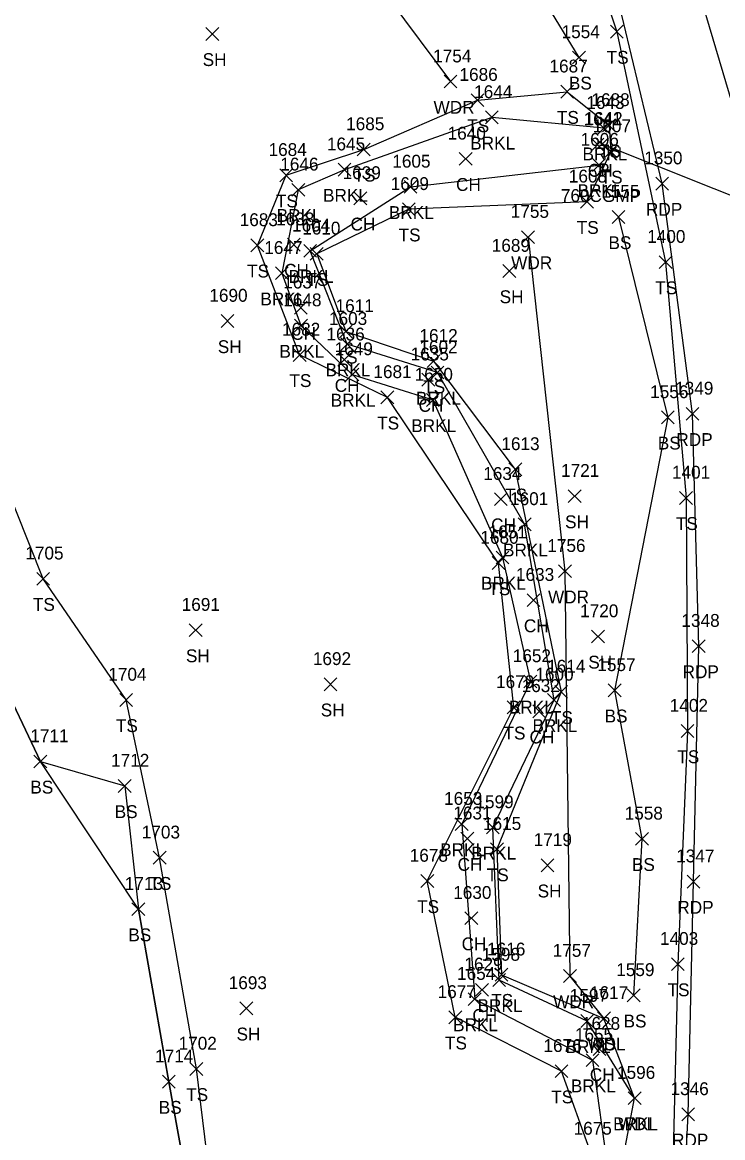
# Model space of a CAD drawing. Extents: x 1482574 to 1485769, y 580696 to 595649.
# Drawn here: x 1485080.1 to 1485189.2, y 582151.9 to 582325.6 of the extents above; entities that cross this region are included whole.
import ezdxf

# ---------------------------------------------------------------- set-up
doc = ezdxf.new("R2010")
doc.units = 0
for name, color, linetype in [('D_A', 7, 'Continuous'), ('D_C', 7, 'Continuous'), ('D_I', 7, 'Continuous'), ('D_TIC', 7, 'Continuous'), ('DCP', 7, 'Continuous'), ('L_A', 7, 'Continuous'), ('L_I', 7, 'Continuous'), ('L_TIC', 7, 'Continuous'), ('LAWA', 7, 'Continuous'), ('LAWE', 7, 'Continuous'), ('LELB', 7, 'Continuous'), ('LSOGP', 7, 'Continuous'), ('P_A', 7, 'Continuous'), ('P_I', 7, 'Continuous'), ('P_TIC', 7, 'Continuous'), ('PET', 7, 'Continuous'), ('PRC', 7, 'Continuous')]:
    doc.layers.add(name, color=color, linetype=linetype)

msp = doc.modelspace()

# ---------------------------------------------------------------- linework, layer by layer
at = {"layer": 'D_TIC'}
for points in [[(1485169.38, 582305.6), (1485171.38, 582307.59)], [(1485171.38, 582305.6), (1485169.38, 582307.59)]]:
    msp.add_lwpolyline(points, dxfattribs=at)
at = {"layer": 'DCP'}
msp.add_lwpolyline([(1485222.71, 582285.72), (1485170.38, 582306.59)], dxfattribs=at)
at = {"layer": 'L_TIC'}
for points in [[(1485108.72, 582322.76), (1485110.72, 582324.76)], [(1485110.72, 582322.76), (1485108.72, 582324.76)], [(1485171.69, 582323.11), (1485173.69, 582325.11)], [(1485173.69, 582323.11), (1485171.69, 582325.11)], [(1485165.78, 582319.11), (1485167.78, 582321.1)], [(1485167.78, 582319.11), (1485165.78, 582321.1)], [(1485145.78, 582315.34), (1485147.78, 582317.33)], [(1485147.78, 582315.34), (1485145.78, 582317.33)], [(1485163.94, 582313.76), (1485165.94, 582315.76)], [(1485165.94, 582313.76), (1485163.94, 582315.76)], [(1485149.99, 582312.45), (1485151.99, 582314.45)], [(1485151.99, 582312.45), (1485149.99, 582314.45)], [(1485152.21, 582309.76), (1485154.21, 582311.76)], [(1485154.21, 582309.76), (1485152.21, 582311.76)], [(1485170.47, 582308.52), (1485172.47, 582310.52)], [(1485172.47, 582308.52), (1485170.47, 582310.52)], [(1485169.68, 582308.09), (1485171.68, 582310.08)], [(1485171.68, 582308.09), (1485169.68, 582310.08)], [(1485168.68, 582305.52), (1485170.68, 582307.52)], [(1485170.68, 582305.52), (1485168.68, 582307.52)], [(1485132.28, 582304.77), (1485134.28, 582306.77)], [(1485134.28, 582304.77), (1485132.28, 582306.77)], [(1485148.16, 582303.31), (1485150.16, 582305.31)], [(1485150.16, 582303.31), (1485148.16, 582305.31)], [(1485170.75, 582304.45), (1485172.75, 582306.45)], [(1485172.75, 582304.45), (1485170.75, 582306.45)], [(1485129.29, 582301.63), (1485131.29, 582303.62)], [(1485131.29, 582301.63), (1485129.29, 582303.62)], [(1485168.91, 582302.34), (1485170.91, 582304.34)], [(1485170.91, 582302.34), (1485168.91, 582304.34)], [(1485120.2, 582300.75), (1485122.2, 582302.75)], [(1485122.2, 582300.75), (1485120.2, 582302.75)], [(1485122.09, 582298.49), (1485124.09, 582300.49)], [(1485124.09, 582298.49), (1485122.09, 582300.49)], [(1485139.55, 582298.94), (1485141.55, 582300.94)], [(1485141.55, 582298.94), (1485139.55, 582300.94)], [(1485131.74, 582297.15), (1485133.74, 582299.15)], [(1485133.74, 582297.15), (1485131.74, 582299.15)], [(1485167.03, 582296.62), (1485169.03, 582298.62)], [(1485169.03, 582296.62), (1485167.03, 582298.62)], [(1485139.3, 582295.45), (1485141.3, 582297.45)], [(1485141.3, 582295.45), (1485139.3, 582297.45)], [(1485171.94, 582294.24), (1485173.94, 582296.24)], [(1485173.94, 582294.24), (1485171.94, 582296.24)], [(1485157.86, 582291.12), (1485159.86, 582293.12)], [(1485159.86, 582291.12), (1485157.86, 582293.12)], [(1485115.72, 582289.83), (1485117.72, 582291.83)], [(1485117.72, 582289.83), (1485115.72, 582291.83)], [(1485121.39, 582289.95), (1485123.39, 582291.95)], [(1485123.39, 582289.95), (1485121.39, 582291.95)], [(1485123.94, 582288.99), (1485125.94, 582290.99)], [(1485125.94, 582288.99), (1485123.94, 582290.99)], [(1485124.96, 582288.52), (1485126.96, 582290.52)], [(1485126.96, 582288.52), (1485124.96, 582290.52)], [(1485179.27, 582287.22), (1485181.27, 582289.22)], [(1485181.27, 582287.22), (1485179.27, 582289.22)], [(1485119.54, 582285.49), (1485121.54, 582287.49)], [(1485121.54, 582285.49), (1485119.54, 582287.49)], [(1485154.95, 582285.83), (1485156.95, 582287.83)], [(1485156.95, 582285.83), (1485154.95, 582287.83)], [(1485122.49, 582280.12), (1485124.49, 582282.12)], [(1485124.49, 582280.12), (1485122.49, 582282.12)], [(1485111.07, 582278.05), (1485113.07, 582280.04)], [(1485113.07, 582278.05), (1485111.07, 582280.04)], [(1485122.5, 582277.34), (1485124.5, 582279.34)], [(1485124.5, 582277.34), (1485122.5, 582279.34)], [(1485129.5, 582276.43), (1485131.5, 582278.42)], [(1485131.5, 582276.43), (1485129.5, 582278.42)], [(1485129.69, 582274.44), (1485131.69, 582276.44)], [(1485131.69, 582274.44), (1485129.69, 582276.44)], [(1485122.3, 582272.77), (1485124.3, 582274.77)], [(1485124.3, 582272.77), (1485122.3, 582274.77)], [(1485129.27, 582272.02), (1485131.27, 582274.02)], [(1485131.27, 582272.02), (1485129.27, 582274.02)], [(1485143.14, 582271.8), (1485145.14, 582273.8)], [(1485145.14, 582271.8), (1485143.14, 582273.8)], [(1485130.5, 582269.72), (1485132.5, 582271.72)], [(1485132.5, 582269.72), (1485130.5, 582271.72)], [(1485142.33, 582268.91), (1485144.33, 582270.91)], [(1485144.33, 582268.91), (1485142.33, 582270.91)], [(1485143.76, 582270.03), (1485145.76, 582272.03)], [(1485145.76, 582270.03), (1485143.76, 582272.03)], [(1485135.96, 582266.16), (1485137.96, 582268.16)], [(1485137.96, 582266.16), (1485135.96, 582268.16)], [(1485143.03, 582265.75), (1485145.03, 582267.75)], [(1485145.03, 582265.75), (1485143.03, 582267.75)], [(1485179.62, 582263.04), (1485181.62, 582265.04)], [(1485181.62, 582263.04), (1485179.62, 582265.04)], [(1485155.88, 582254.95), (1485157.88, 582256.94)], [(1485157.88, 582254.95), (1485155.88, 582256.94)], [(1485153.62, 582250.3), (1485155.62, 582252.3)], [(1485155.62, 582250.3), (1485153.62, 582252.3)], [(1485165.13, 582250.78), (1485167.13, 582252.77)], [(1485167.13, 582250.78), (1485165.13, 582252.77)], [(1485182.46, 582250.5), (1485184.46, 582252.5)], [(1485184.46, 582250.5), (1485182.46, 582252.5)], [(1485157.32, 582246.39), (1485159.32, 582248.38)], [(1485159.32, 582246.39), (1485157.32, 582248.38)], [(1485153.88, 582241.22), (1485155.88, 582243.22)], [(1485155.88, 582241.22), (1485153.88, 582243.22)], [(1485153.27, 582240.37), (1485155.27, 582242.36)], [(1485155.27, 582240.37), (1485153.27, 582242.36)], [(1485163.61, 582239.08), (1485165.61, 582241.08)], [(1485165.61, 582239.08), (1485163.61, 582241.08)], [(1485082.37, 582237.91), (1485084.37, 582239.91)], [(1485084.37, 582237.91), (1485082.37, 582239.91)], [(1485158.72, 582234.58), (1485160.72, 582236.58)], [(1485160.72, 582234.58), (1485158.72, 582236.58)], [(1485106.11, 582229.91), (1485108.11, 582231.91)], [(1485108.11, 582229.91), (1485106.11, 582231.91)], [(1485168.75, 582228.92), (1485170.75, 582230.92)], [(1485170.75, 582228.92), (1485168.75, 582230.92)], [(1485158.22, 582221.92), (1485160.22, 582223.92)], [(1485160.22, 582221.92), (1485158.22, 582223.92)], [(1485127.1, 582221.47), (1485129.1, 582223.47)], [(1485129.1, 582221.47), (1485127.1, 582223.47)], [(1485163.01, 582220.29), (1485165.01, 582222.29)], [(1485165.01, 582220.29), (1485163.01, 582222.29)], [(1485171.34, 582220.53), (1485173.34, 582222.53)], [(1485173.34, 582220.53), (1485171.34, 582222.53)], [(1485095.29, 582219.03), (1485097.29, 582221.03)], [(1485097.29, 582219.03), (1485095.29, 582221.03)], [(1485161.9, 582219.04), (1485163.9, 582221.04)], [(1485163.9, 582219.04), (1485161.9, 582221.04)], [(1485155.63, 582217.88), (1485157.63, 582219.88)], [(1485157.63, 582217.88), (1485155.63, 582219.88)], [(1485159.6, 582217.26), (1485161.6, 582219.25)], [(1485161.6, 582217.26), (1485159.6, 582219.25)], [(1485182.69, 582214.19), (1485184.69, 582216.19)], [(1485184.69, 582214.19), (1485182.69, 582216.19)], [(1485081.93, 582209.46), (1485083.93, 582211.46)], [(1485083.93, 582209.46), (1485081.93, 582211.46)], [(1485095.07, 582205.64), (1485097.07, 582207.64)], [(1485097.07, 582205.64), (1485095.07, 582207.64)], [(1485147.53, 582199.7), (1485149.53, 582201.7)], [(1485149.53, 582199.7), (1485147.53, 582201.7)], [(1485152.38, 582199.18), (1485154.38, 582201.18)], [(1485154.38, 582199.18), (1485152.38, 582201.18)], [(1485148.4, 582197.43), (1485150.4, 582199.43)], [(1485150.4, 582197.43), (1485148.4, 582199.43)], [(1485175.59, 582197.4), (1485177.59, 582199.4)], [(1485177.59, 582197.4), (1485175.59, 582199.4)], [(1485153.02, 582195.79), (1485155.02, 582197.79)], [(1485155.02, 582195.79), (1485153.02, 582197.79)], [(1485100.5, 582194.46), (1485102.5, 582196.46)], [(1485102.5, 582194.46), (1485100.5, 582196.46)], [(1485160.88, 582193.28), (1485162.88, 582195.28)], [(1485162.88, 582193.28), (1485160.88, 582195.28)], [(1485142.18, 582190.84), (1485144.18, 582192.84)], [(1485144.18, 582190.84), (1485142.18, 582192.84)], [(1485097.2, 582186.45), (1485099.2, 582188.45)], [(1485099.2, 582186.45), (1485097.2, 582188.45)], [(1485149.03, 582185.05), (1485151.03, 582187.05)], [(1485151.03, 582185.05), (1485149.03, 582187.05)], [(1485181.17, 582177.89), (1485183.17, 582179.89)], [(1485183.17, 582177.89), (1485181.17, 582179.89)], [(1485153.36, 582175.42), (1485155.36, 582177.42)], [(1485155.36, 582175.42), (1485153.36, 582177.42)], [(1485153.72, 582176.24), (1485155.72, 582178.24)], [(1485155.72, 582176.24), (1485153.72, 582178.24)], [(1485164.39, 582176.03), (1485166.39, 582178.03)], [(1485166.39, 582176.03), (1485164.39, 582178.03)], [(1485150.7, 582173.9), (1485152.7, 582175.9)], [(1485152.7, 582173.9), (1485150.7, 582175.9)], [(1485174.29, 582173.03), (1485176.29, 582175.03)], [(1485176.29, 582173.03), (1485174.29, 582175.03)], [(1485149.55, 582172.44), (1485151.55, 582174.44)], [(1485151.55, 582172.44), (1485149.55, 582174.44)], [(1485114, 582171), (1485116, 582173)], [(1485116, 582171), (1485114, 582173)], [(1485146.53, 582169.61), (1485148.53, 582171.61)], [(1485148.53, 582169.61), (1485146.53, 582171.61)], [(1485167.06, 582169.03), (1485169.06, 582171.03)], [(1485169.06, 582169.03), (1485167.06, 582171.03)], [(1485169.68, 582169.45), (1485171.68, 582171.45)], [(1485171.68, 582169.45), (1485169.68, 582171.45)], [(1485169.68, 582169.45), (1485171.68, 582171.45)], [(1485171.68, 582169.45), (1485169.68, 582171.45)], [(1485168.99, 582164.67), (1485170.99, 582166.67)], [(1485170.99, 582164.67), (1485168.99, 582166.67)], [(1485167.89, 582162.93), (1485169.89, 582164.93)], [(1485169.89, 582162.93), (1485167.89, 582164.93)], [(1485106.23, 582161.57), (1485108.23, 582163.57)], [(1485108.23, 582161.57), (1485106.23, 582163.57)], [(1485163.06, 582161.22), (1485165.06, 582163.21)], [(1485165.06, 582161.22), (1485163.06, 582163.21)], [(1485101.93, 582159.58), (1485103.93, 582161.58)], [(1485103.93, 582159.58), (1485101.93, 582161.58)], [(1485174.45, 582157.02), (1485176.45, 582159.02)], [(1485176.45, 582157.02), (1485174.45, 582159.02)], [(1485174.45, 582157.02), (1485176.45, 582159.02)], [(1485176.45, 582157.02), (1485174.45, 582159.02)]]:
    msp.add_lwpolyline(points, dxfattribs=at)
at = {"layer": 'LAWA'}
for points in [[(1485075.38, 582443.68), (1485111.95, 582383.03), (1485127.58, 582342.17), (1485146.78, 582316.33)], [(1485158.86, 582292.12), (1485164.61, 582240.08), (1485165.39, 582177.03)], [(1485165.39, 582177.03), (1485170.68, 582170.45)], [(1485175.45, 582158.02), (1485170.68, 582170.45)]]:
    msp.add_lwpolyline(points, dxfattribs=at)
at = {"layer": 'LAWE'}
for points in [[(1485170.69, 582309.08), (1485153.21, 582310.76), (1485130.29, 582302.62), (1485123.09, 582299.49), (1485120.54, 582286.49), (1485123.5, 582278.34), (1485131.5, 582270.72), (1485144.03, 582266.75), (1485154.88, 582242.22), (1485159.22, 582222.92), (1485148.53, 582200.7), (1485150.55, 582173.44), (1485168.89, 582163.93), (1485171.34, 582146.51), (1485158.85, 582144.75), (1485158.93, 582132.59), (1485157.28, 582123.91), (1485156.3, 582108.98), (1485157.16, 582087.96), (1485151.18, 582079.11), (1485145.38, 582087.37), (1485129.84, 582074.78), (1485111.65, 582056.66), (1485093.6, 582042.4)], [(1485102.04, 582042.8), (1485124.29, 582055.53), (1485141.14, 582074.54), (1485150.04, 582068.84), (1485157.22, 582075.32), (1485162.3, 582094.53), (1485160.37, 582119.33), (1485162.97, 582133.65), (1485170.96, 582134.42), (1485175.45, 582158.02), (1485168.06, 582170.03), (1485154.36, 582176.42), (1485153.38, 582200.18), (1485162.9, 582220.04), (1485158.32, 582247.39), (1485144.76, 582271.03), (1485130.69, 582275.44), (1485124.94, 582289.99), (1485140.55, 582299.94), (1485169.91, 582303.34)]]:
    msp.add_lwpolyline(points, dxfattribs=at)
at = {"layer": 'LELB'}
for points in [[(1485086.26, 582448.72), (1485109.16, 582421.47), (1485134.85, 582391.85), (1485154.93, 582361.1), (1485163.91, 582350.39), (1485172.69, 582324.11), (1485180.27, 582288.22), (1485183.46, 582251.5), (1485183.69, 582215.19), (1485182.17, 582178.89), (1485181.27, 582143.33), (1485177.98, 582105.01), (1485176.74, 582068.15), (1485175.79, 582032.96), (1485174.69, 581995.51), (1485171.97, 581958.58), (1485171.35, 581920.7), (1485169.2, 581883.5), (1485167.12, 581847.49)], [(1485080.28, 582443.04), (1485104.33, 582413.06), (1485131.25, 582382.68), (1485147.25, 582352.12), (1485166.78, 582320.1)], [(1485100.27, 582055.63), (1485110.08, 582058.51), (1485124.08, 582071.56), (1485137.95, 582089.59), (1485148.8, 582097.78), (1485154.14, 582110.31), (1485157.26, 582132.17), (1485155.49, 582145.89), (1485168.69, 582149.33), (1485164.06, 582162.21), (1485147.52, 582170.61), (1485143.18, 582191.84), (1485156.63, 582218.88), (1485154.27, 582241.36), (1485136.96, 582267.16), (1485123.3, 582273.77), (1485116.72, 582290.83), (1485121.2, 582301.75), (1485133.28, 582305.77), (1485150.99, 582313.45), (1485164.94, 582314.76), (1485171.47, 582309.52)], [(1485171.47, 582309.52), (1485171.75, 582305.45)], [(1485171.75, 582305.45), (1485168.03, 582297.62), (1485140.3, 582296.45), (1485125.96, 582289.52), (1485130.5, 582277.43), (1485144.14, 582272.8), (1485156.88, 582255.94), (1485164.01, 582221.29), (1485154.02, 582196.79), (1485154.72, 582177.24), (1485170.68, 582170.45)], [(1485052.99, 582297.4), (1485069.22, 582256.29), (1485076.34, 582224.35), (1485082.94, 582210.46), (1485096.07, 582206.64), (1485098.2, 582187.45), (1485102.93, 582160.58), (1485107.96, 582132.69), (1485108.85, 582102.09), (1485096.78, 582056.69)], [(1485103.5, 582060.8), (1485108.92, 582082.88), (1485113.47, 582095.56), (1485110.72, 582113.13), (1485110.89, 582132.92), (1485107.23, 582162.57), (1485101.5, 582195.46), (1485096.29, 582220.03), (1485083.37, 582238.91), (1485070.58, 582271), (1485058.44, 582296.33)], [(1485172.94, 582295.24), (1485180.62, 582264.04), (1485172.34, 582221.53), (1485176.59, 582198.4), (1485175.29, 582174.03)]]:
    msp.add_lwpolyline(points, dxfattribs=at)
at = {"layer": 'LSOGP'}
msp.add_lwpolyline([(1485090.97, 582008.56), (1485092.08, 582036.96), (1485093.6, 582042.4), (1485096.78, 582056.69), (1485108.85, 582102.09), (1485107.96, 582132.69), (1485102.93, 582160.58), (1485098.2, 582187.45), (1485082.94, 582210.46), (1485076.34, 582224.35), (1485037.7, 582236.19), (1485023.81, 582236.06), (1485020.35, 582235.16), (1485002.93, 582233.34), (1484983.83, 582227.77), (1484965.74, 582221.62), (1484942.93, 582221.55), (1484915.16, 582216.76), (1484893.16, 582225.95)], dxfattribs=at)
at = {"layer": 'P_TIC'}
for points in [[(1485178.73, 582299.45), (1485180.73, 582301.45)], [(1485180.73, 582299.45), (1485178.73, 582301.45)], [(1485183.46, 582263.59), (1485185.46, 582265.59)], [(1485185.46, 582263.59), (1485183.46, 582265.59)], [(1485184.43, 582227.42), (1485186.43, 582229.42)], [(1485186.43, 582227.42), (1485184.43, 582229.42)], [(1485183.61, 582190.74), (1485185.61, 582192.74)], [(1485185.61, 582190.74), (1485183.61, 582192.74)], [(1485182.79, 582154.49), (1485184.79, 582156.49)], [(1485184.79, 582154.49), (1485182.79, 582156.49)]]:
    msp.add_lwpolyline(points, dxfattribs=at)
at = {"layer": 'PET'}
msp.add_lwpolyline([(1485169.12, 581831.45), (1485170.32, 581867.28), (1485172.03, 581902.79), (1485173.6, 581938.27), (1485175.25, 581974.03), (1485176.93, 582010.15), (1485178.6, 582047.05), (1485180.06, 582082.71), (1485181.99, 582119.26), (1485183.79, 582155.49), (1485184.61, 582191.74), (1485185.43, 582228.42), (1485184.46, 582264.59), (1485179.73, 582300.45), (1485171.37, 582335.39), (1485157.78, 582369.57), (1485140.1, 582401.86), (1485120.36, 582429.63), (1485099.05, 582457.32)], dxfattribs=at)
at = {"layer": 'PRC'}
msp.add_lwpolyline([(1485108.02, 582465.15), (1485108.02, 582465.14), (1485149.79, 582407.48), (1485166.92, 582377.32), (1485181.4, 582344.02), (1485191.72, 582309.19), (1485197.06, 582272.58), (1485198.41, 582235.33), (1485197.35, 582197.87), (1485195.61, 582161.03), (1485193.73, 582124.53), (1485191.95, 582087.64), (1485190.19, 582050.65), (1485188.41, 582012.94), (1485186.85, 581975.84), (1485185.26, 581938.82), (1485183.58, 581901.19), (1485182.04, 581863.11), (1485180.48, 581826.27)], dxfattribs=at)

# ---------------------------------------------------------------- texts
at = {"layer": 'D_A'}
msp.add_text('P', height=2, dxfattribs=at).set_placement((1485169.75, 582301.59))
at = {"layer": 'D_C'}
msp.add_text('760CGMP', height=2, dxfattribs=at).set_placement((1485163.97, 582297.59))
at = {"layer": 'D_I'}
msp.add_text('1642', height=2, dxfattribs=at).set_placement((1485167.64, 582309.59))
at = {"layer": 'L_A'}
for s, p in [('TS', (1485171.1, 582319.11)), ('SH', (1485108.21, 582318.76)), ('BS', (1485165.22, 582315.1)), ('WDR', (1485144.15, 582311.33)), ('TS', (1485149.4, 582308.45)), ('TS', (1485163.35, 582309.76)), ('BRKL', (1485149.86, 582305.76)), ('BRKL', (1485167.33, 582304.08)), ('TS', (1485169.88, 582304.52)), ('CH', (1485168.17, 582301.52)), ('TS', (1485131.69, 582300.77)), ('TS', (1485170.16, 582300.45)), ('CH', (1485147.65, 582299.31)), ('BRKL', (1485166.56, 582298.34)), ('TS', (1485119.61, 582296.75)), ('BRKL', (1485126.94, 582297.62)), ('BRKL', (1485137.2, 582294.94)), ('BRKL', (1485119.73, 582294.49)), ('CH', (1485131.23, 582293.15)), ('TS', (1485138.71, 582291.45)), ('TS', (1485166.44, 582292.62)), ('BS', (1485171.38, 582290.24)), ('CH', (1485120.88, 582285.95)), ('WDR', (1485156.23, 582287.12)), ('TS', (1485115.12, 582285.83)), ('BRKL', (1485121.58, 582284.99)), ('TS', (1485124.37, 582284.52)), ('TS', (1485178.68, 582283.22)), ('BRKL', (1485117.19, 582281.49)), ('SH', (1485154.44, 582281.83)), ('CH', (1485121.98, 582276.12)), ('SH', (1485110.56, 582274.05)), ('BRKL', (1485120.15, 582273.34)), ('TS', (1485128.91, 582272.43)), ('BRKL', (1485127.33, 582270.44)), ('TS', (1485121.71, 582268.77)), ('CH', (1485128.76, 582268.02)), ('TS', (1485142.55, 582267.8)), ('BRKL', (1485128.14, 582265.72)), ('BRKL', (1485141.4, 582266.03)), ('CH', (1485141.82, 582264.91)), ('TS', (1485135.37, 582262.16)), ('BRKL', (1485140.68, 582261.75)), ('BS', (1485179.06, 582259.04)), ('TS', (1485155.29, 582250.94)), ('CH', (1485153.11, 582246.3)), ('SH', (1485164.62, 582246.78)), ('TS', (1485181.87, 582246.5)), ('BRKL', (1485154.96, 582242.39)), ('BRKL', (1485151.53, 582237.22)), ('TS', (1485152.68, 582236.36)), ('TS', (1485081.78, 582233.91)), ('WDR', (1485161.97, 582235.08)), ('CH', (1485158.21, 582230.58)), ('SH', (1485105.6, 582225.91)), ('SH', (1485168.24, 582224.92)), ('SH', (1485126.59, 582217.47)), ('BRKL', (1485155.87, 582217.92)), ('BS', (1485170.78, 582216.53)), ('TS', (1485094.7, 582215.03)), ('BRKL', (1485159.55, 582215.04)), ('TS', (1485162.42, 582216.29)), ('TS', (1485155.04, 582213.88)), ('CH', (1485159.09, 582213.26)), ('TS', (1485182.1, 582210.19)), ('BS', (1485081.38, 582205.46)), ('BS', (1485094.51, 582201.64)), ('BRKL', (1485145.18, 582195.7)), ('BRKL', (1485150.02, 582195.18)), ('CH', (1485147.89, 582193.43)), ('BS', (1485175.03, 582193.4)), ('TS', (1485099.91, 582190.46)), ('TS', (1485152.43, 582191.79)), ('SH', (1485160.36, 582189.28)), ('TS', (1485141.59, 582186.84)), ('BS', (1485096.64, 582182.45)), ('CH', (1485148.52, 582181.05)), ('TS', (1485180.58, 582173.89)), ('BRKL', (1485151, 582171.42)), ('TS', (1485153.13, 582172.24)), ('WDR', (1485162.76, 582172.03)), ('CH', (1485150.19, 582169.9)), ('BRKL', (1485147.19, 582168.44)), ('BS', (1485173.73, 582169.03)), ('SH', (1485113.48, 582167)), ('TS', (1485145.93, 582165.61)), ('BRKL', (1485164.7, 582165.03)), ('WDL', (1485168.1, 582165.45)), ('TS', (1485169.09, 582165.45)), ('CH', (1485168.48, 582160.67)), ('TS', (1485105.64, 582157.57)), ('BRKL', (1485165.53, 582158.93)), ('BS', (1485101.37, 582155.58)), ('TS', (1485162.47, 582157.21)), ('BRKL', (1485172.1, 582153.02)), ('WDL', (1485172.87, 582153.02))]:
    msp.add_text(s, height=2, dxfattribs=at).set_placement(p)
at = {"layer": 'L_I'}
for s, p in [('1554', (1485164.08, 582323.1)), ('1754', (1485144.09, 582319.33)), ('1687', (1485162.2, 582317.76)), ('1686', (1485148.19, 582316.45)), ('1644', (1485150.47, 582313.76)), ('1643', (1485167.94, 582312.08)), ('1688', (1485168.73, 582312.52)), ('1685', (1485130.54, 582308.77)), ('1641', (1485167.51, 582309.52)), ('1607', (1485168.94, 582308.45)), ('1640', (1485146.34, 582307.31)), ('1645', (1485127.55, 582305.62)), ('1606', (1485167.04, 582306.34)), ('1684', (1485118.46, 582304.75)), ('1646', (1485120.29, 582302.49)), ('1605', (1485137.73, 582302.94)), ('1639', (1485129.99, 582301.15)), ('1608', (1485165.21, 582300.62)), ('1609', (1485137.48, 582299.45)), ('1555', (1485170.25, 582298.24)), ('1755', (1485156.17, 582295.12)), ('1683', (1485113.97, 582293.83)), ('1638', (1485119.65, 582293.95)), ('1604', (1485122.12, 582292.99)), ('1610', (1485123.7, 582292.52)), ('1400', (1485177.41, 582291.22)), ('1647', (1485117.8, 582289.49)), ('1689', (1485153.21, 582289.83)), ('1637', (1485120.75, 582284.12)), ('1690', (1485109.25, 582282.05)), ('1648', (1485120.76, 582281.34)), ('1611', (1485128.9, 582280.43)), ('1603', (1485127.87, 582278.44)), ('1682', (1485120.56, 582276.77)), ('1636', (1485127.48, 582276.02)), ('1612', (1485141.96, 582275.8)), ('1649', (1485128.75, 582273.72)), ('1602', (1485141.94, 582274.03)), ('1635', (1485140.59, 582272.91)), ('1681', (1485134.79, 582270.16)), ('1650', (1485141.21, 582269.75)), ('1556', (1485177.87, 582267.04)), ('1613', (1485154.71, 582258.94)), ('1721', (1485164, 582254.78)), ('1634', (1485151.88, 582254.3)), ('1401', (1485181.26, 582254.5)), ('1601', (1485156.06, 582250.38)), ('1680', (1485151.44, 582244.36)), ('1651', (1485152.71, 582245.22)), ('1756', (1485161.86, 582243.08)), ('1705', (1485080.6, 582241.91)), ('1633', (1485156.98, 582238.58)), ('1691', (1485104.94, 582233.91)), ('1720', (1485166.97, 582232.92)), ('1692', (1485125.36, 582225.47)), ('1652', (1485156.48, 582225.92)), ('1614', (1485161.83, 582224.29)), ('1557', (1485169.65, 582224.53)), ('1704', (1485093.52, 582223.03)), ('1679', (1485153.88, 582221.88)), ('1600', (1485160, 582223.04)), ('1632', (1485157.86, 582221.26)), ('1402', (1485180.92, 582218.19)), ('1711', (1485081.38, 582213.46)), ('1712', (1485093.95, 582209.64)), ('1653', (1485145.79, 582203.7)), ('1599', (1485150.67, 582203.18)), ('1631', (1485147.23, 582201.43)), ('1558', (1485173.9, 582201.4)), ('1615', (1485151.85, 582199.79)), ('1703', (1485098.73, 582198.46)), ('1719', (1485159.74, 582197.28)), ('1678', (1485140.44, 582194.84)), ('1713', (1485096.08, 582190.45)), ('1630', (1485147.21, 582189.05)), ('1403', (1485179.4, 582181.89)), ('1616', (1485152.49, 582180.24)), ('1757', (1485162.7, 582180.03)), ('1598', (1485151.66, 582179.42)), ('1654', (1485147.81, 582176.44)), ('1629', (1485148.95, 582177.9)), ('1559', (1485172.59, 582177.03)), ('1693', (1485112.26, 582175)), ('1677', (1485144.78, 582173.61)), ('1597', (1485165.36, 582173.03)), ('1617', (1485168.5, 582173.45)), ('1617', (1485168.5, 582173.45)), ('1628', (1485167.25, 582168.67)), ('1655', (1485166.15, 582166.93)), ('1702', (1485104.46, 582165.57)), ('1676', (1485161.26, 582165.21)), ('1714', (1485100.8, 582163.58)), ('1596', (1485172.71, 582161.02)), ('1596', (1485172.71, 582161.02)), ('1675', (1485165.95, 582152.33))]:
    msp.add_text(s, height=2, dxfattribs=at).set_placement(p)
at = {"layer": 'P_A'}
for p in [(1485177.22, 582295.45), (1485181.95, 582259.59), (1485182.92, 582223.42), (1485182.1, 582186.74), (1485181.28, 582150.49)]:
    msp.add_text('RDP', height=2, dxfattribs=at).set_placement(p)
at = {"layer": 'P_I'}
for s, p in [('1350', (1485176.95, 582303.45)), ('1349', (1485181.76, 582267.59)), ('1348', (1485182.74, 582231.42)), ('1347', (1485181.92, 582194.74)), ('1346', (1485181.04, 582158.49))]:
    msp.add_text(s, height=2, dxfattribs=at).set_placement(p)

doc.saveas('drawing.dxf')
